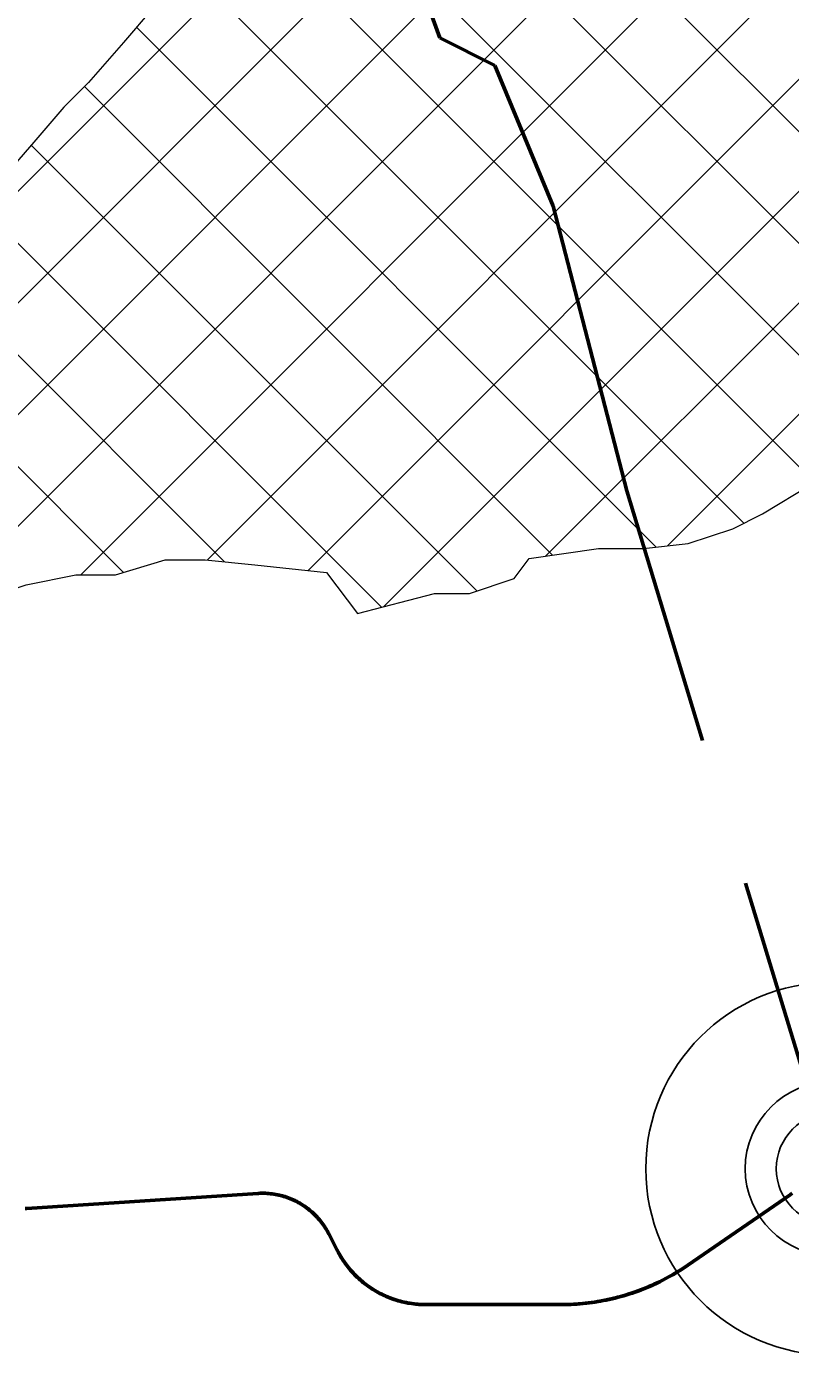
# Model space of a CAD drawing. Extents: x -1643653 to 4543381, y 1624270 to 13878484.
# Drawn here: x 609345 to 610881, y 8969646 to 8972350 of the extents above; entities that cross this region are included whole.
import ezdxf

# ---------------------------------------------------------------- set-up
doc = ezdxf.new("R2010")
doc.units = 0
doc.header["$LTSCALE"] = 200
doc.linetypes.add('MEDIUM_DASHED', pattern=[4.5, 3, -1.5])
for name, color, linetype, lineweight in [('1', 7, 'Continuous', 13), ('15', 7, 'Continuous', 25), ('27', 7, 'Continuous', 53), ('28', 7, 'Continuous', 53), ('29', 7, 'Continuous', 13), ('60', 7, 'Continuous', 53)]:
    doc.layers.add(name, color=color, linetype=linetype, lineweight=lineweight)

msp = doc.modelspace()

# ---------------------------------------------------------------- linework, layer by layer
at = {"layer": '1', "lineweight": 25}
msp.add_spline([(814781, 9009175.5), (814787.2, 9009173.4), (814796.9, 9009173.4), (814799.4, 9009172.4), (814805.1, 9009174.5), (814805.6, 9009176.5), (814811.7, 9009179.5), (814811.7, 9009179.5), (814801.5, 9009181), (814790.7, 9009181.5), (814784.1, 9009183.1), (814777.4, 9009185.1), (814778.4, 9009175.5)], degree=3, dxfattribs=at)
at = {"layer": '15'}
for radius in [375, 175, 112.5]:
    msp.add_circle((610965.5, 8970053.3), radius, dxfattribs=at)
at = {"layer": '27', "linetype": 'MEDIUM_DASHED'}
msp.add_lwpolyline([(610965.5, 8970053.3), (610552, 8971416.7), (610404.1, 8971989), (610286.6, 8972272.1), (610175.7, 8972327.6), (610019.8, 8972764.5)], dxfattribs=at)
at = {"layer": '27'}
for points in [[(609998.7, 8969846.5), (609996.1, 8969849.5), (609993.5, 8969852.6), (609991, 8969855.7), (609988.5, 8969858.8), (609986.1, 8969862), (609983.8, 8969865.3), (609981.6, 8969868.6), (609979.4, 8969871.9), (609977.2, 8969875.3), (609975.2, 8969878.8), (609973.2, 8969882.2), (609971.3, 8969885.7), (609969.4, 8969889.3), (609969.4, 8969889.3), (609952.8, 8969922), (609952.8, 8969922), (609951.2, 8969925), (609949.5, 8969928.1), (609947.8, 8969931.1), (609945.9, 8969934), (609944.1, 8969936.9), (609942.1, 8969939.8), (609940.1, 8969942.6), (609938, 8969945.4), (609935.9, 8969948.1), (609933.7, 8969950.8), (609931.4, 8969953.4), (609929.1, 8969955.9), (609926.7, 8969958.5), (609924.2, 8969960.9), (609921.8, 8969963.3), (609919.2, 8969965.7), (609916.6, 8969967.9), (609913.9, 8969970.2), (609911.2, 8969972.3), (609908.5, 8969974.4), (609905.7, 8969976.4), (609902.8, 8969978.4), (609899.9, 8969980.3), (609897, 8969982.1), (609894, 8969983.9), (609891, 8969985.6), (609887.9, 8969987.2), (609884.8, 8969988.8), (609881.7, 8969990.3), (609878.5, 8969991.7), (609875.3, 8969993), (609872.1, 8969994.3), (609868.8, 8969995.5), (609865.6, 8969996.6), (609862.3, 8969997.6), (609858.9, 8969998.6), (609855.6, 8969999.4), (609852.2, 8970000.2), (609848.8, 8970001), (609845.4, 8970001.6), (609842, 8970002.2), (609838.6, 8970002.7), (609835.1, 8970003.1), (609831.7, 8970003.4), (609828.2, 8970003.7), (609824.8, 8970003.8), (609821.3, 8970003.9), (609817.8, 8970003.9), (609814.4, 8970003.9), (609810.9, 8970003.7), (609809.4, 8970003.6), (609344.9, 8969973.6), (609341.7, 8969973.4)], [(609341.7, 8969973.4), (609344.9, 8969973.6), (609809.4, 8970003.6), (609810.9, 8970003.7), (609814.4, 8970003.9), (609817.8, 8970003.9), (609821.3, 8970003.9), (609824.8, 8970003.8), (609828.2, 8970003.7), (609831.7, 8970003.4), (609835.1, 8970003.1), (609838.6, 8970002.7), (609842, 8970002.2), (609845.4, 8970001.6), (609848.8, 8970001), (609852.2, 8970000.2), (609855.6, 8969999.4), (609858.9, 8969998.6), (609862.3, 8969997.6), (609865.6, 8969996.6), (609868.8, 8969995.5), (609872.1, 8969994.3), (609875.3, 8969993), (609878.5, 8969991.7), (609881.7, 8969990.3), (609884.8, 8969988.8), (609887.9, 8969987.2), (609891, 8969985.6), (609894, 8969983.9), (609897, 8969982.1), (609899.9, 8969980.3), (609902.8, 8969978.4), (609905.7, 8969976.4), (609908.5, 8969974.4), (609911.2, 8969972.3), (609913.9, 8969970.2), (609916.6, 8969967.9), (609919.2, 8969965.7), (609921.8, 8969963.3), (609924.2, 8969960.9), (609926.7, 8969958.5), (609929.1, 8969955.9), (609931.4, 8969953.4), (609933.7, 8969950.8), (609935.9, 8969948.1), (609938, 8969945.4), (609940.1, 8969942.6), (609942.1, 8969939.8), (609944.1, 8969936.9), (609945.9, 8969934), (609947.8, 8969931.1), (609949.5, 8969928.1), (609951.2, 8969925), (609952.8, 8969922), (609952.8, 8969922), (609969.4, 8969889.3), (609969.4, 8969889.3), (609971.3, 8969885.7), (609973.2, 8969882.2), (609975.2, 8969878.8), (609977.2, 8969875.3), (609979.4, 8969871.9), (609981.6, 8969868.6), (609983.8, 8969865.3), (609986.1, 8969862), (609988.5, 8969858.8), (609991, 8969855.7), (609993.5, 8969852.6), (609996.1, 8969849.5), (609998.7, 8969846.5)], [(610885.3, 8970004), (610880.9, 8970001), (610880.9, 8970001), (610675.3, 8969859.4), (610675.3, 8969859.4), (610670.3, 8969856), (610665.3, 8969852.7), (610660.2, 8969849.5), (610655.2, 8969846.3), (610650, 8969843.2), (610644.8, 8969840.2), (610639.6, 8969837.2), (610634.4, 8969834.3), (610629.1, 8969831.5), (610623.7, 8969828.7), (610618.4, 8969826.1), (610613, 8969823.5), (610607.5, 8969820.9), (610602.1, 8969818.5), (610596.6, 8969816.1), (610591, 8969813.8), (610585.5, 8969811.5), (610579.9, 8969809.3), (610574.2, 8969807.2), (610568.6, 8969805.2), (610562.9, 8969803.3), (610557.2, 8969801.4), (610551.5, 8969799.6), (610545.7, 8969797.9), (610540, 8969796.3), (610534.2, 8969794.7), (610528.3, 8969793.2), (610522.5, 8969791.8), (610516.7, 8969790.5), (610510.8, 8969789.2), (610504.9, 8969788.1), (610499, 8969787), (610493.1, 8969786), (610487.2, 8969785), (610481.2, 8969784.2), (610475.3, 8969783.4), (610469.3, 8969782.7), (610463.4, 8969782.1), (610457.4, 8969781.6), (610451.4, 8969781.1), (610445.4, 8969780.7), (610439.4, 8969780.4), (610433.4, 8969780.2), (610427.4, 8969780.1), (610421.4, 8969780), (610420, 8969780), (610420, 8969780), (610147.7, 8969780), (610143.7, 8969780), (610139.7, 8969780.2), (610135.7, 8969780.4), (610131.7, 8969780.6), (610127.7, 8969781), (610123.7, 8969781.4), (610119.7, 8969782), (610115.8, 8969782.6), (610111.8, 8969783.2), (610107.9, 8969784), (610104, 8969784.8), (610100.1, 8969785.7), (610096.2, 8969786.7), (610092.4, 8969787.8), (610088.6, 8969788.9), (610084.7, 8969790.2), (610081, 8969791.5), (610077.2, 8969792.8), (610073.5, 8969794.3), (610069.8, 8969795.8), (610066.1, 8969797.4), (610062.5, 8969799.1), (610058.9, 8969800.8), (610055.3, 8969802.6), (610051.8, 8969804.5), (610048.3, 8969806.4), (610044.8, 8969808.5), (610041.4, 8969810.6), (610038.1, 8969812.7), (610034.7, 8969814.9), (610031.4, 8969817.2), (610028.2, 8969819.6), (610025, 8969822), (610021.9, 8969824.5), (610018.8, 8969827), (610015.8, 8969829.6), (610012.8, 8969832.3), (610009.9, 8969835), (610007, 8969837.8), (610004.2, 8969840.7), (610001.4, 8969843.6), (609998.7, 8969846.5)], [(609998.7, 8969846.5), (610001.4, 8969843.6), (610004.2, 8969840.7), (610007, 8969837.8), (610009.9, 8969835), (610012.8, 8969832.3), (610015.8, 8969829.6), (610018.8, 8969827), (610021.9, 8969824.5), (610025, 8969822), (610028.2, 8969819.6), (610031.4, 8969817.2), (610034.7, 8969814.9), (610038.1, 8969812.7), (610041.4, 8969810.6), (610044.8, 8969808.5), (610048.3, 8969806.4), (610051.8, 8969804.5), (610055.3, 8969802.6), (610058.9, 8969800.8), (610062.5, 8969799.1), (610066.1, 8969797.4), (610069.8, 8969795.8), (610073.5, 8969794.3), (610077.2, 8969792.8), (610081, 8969791.5), (610084.7, 8969790.2), (610088.6, 8969788.9), (610092.4, 8969787.8), (610096.2, 8969786.7), (610100.1, 8969785.7), (610104, 8969784.8), (610107.9, 8969784), (610111.8, 8969783.2), (610115.8, 8969782.6), (610119.7, 8969782), (610123.7, 8969781.4), (610127.7, 8969781), (610131.7, 8969780.6), (610135.7, 8969780.4), (610139.7, 8969780.2), (610143.7, 8969780), (610147.7, 8969780), (610420, 8969780), (610420, 8969780), (610421.4, 8969780), (610427.4, 8969780.1), (610433.4, 8969780.2), (610439.4, 8969780.4), (610445.4, 8969780.7), (610451.4, 8969781.1), (610457.4, 8969781.6), (610463.4, 8969782.1), (610469.3, 8969782.7), (610475.3, 8969783.4), (610481.2, 8969784.2), (610487.2, 8969785), (610493.1, 8969786), (610499, 8969787), (610504.9, 8969788.1), (610510.8, 8969789.2), (610516.7, 8969790.5), (610522.5, 8969791.8), (610528.3, 8969793.2), (610534.2, 8969794.7), (610540, 8969796.3), (610545.7, 8969797.9), (610551.5, 8969799.6), (610557.2, 8969801.4), (610562.9, 8969803.3), (610568.6, 8969805.2), (610574.2, 8969807.2), (610579.9, 8969809.3), (610585.5, 8969811.5), (610591, 8969813.8), (610596.6, 8969816.1), (610602.1, 8969818.5), (610607.5, 8969820.9), (610613, 8969823.5), (610618.4, 8969826.1), (610623.7, 8969828.7), (610629.1, 8969831.5), (610634.4, 8969834.3), (610639.6, 8969837.2), (610644.8, 8969840.2), (610650, 8969843.2), (610655.2, 8969846.3), (610660.2, 8969849.5), (610665.3, 8969852.7), (610670.3, 8969856), (610675.3, 8969859.4), (610675.3, 8969859.4), (610880.9, 8970001), (610880.9, 8970001), (610885.3, 8970004)]]:
    msp.add_lwpolyline(points, dxfattribs=at)
at = {"layer": '28'}
for p, q in [((609809.4, 8970003.6), (609344.9, 8969973.6)), ((609344.9, 8969973.6), (609809.4, 8970003.6)), ((609809.4, 8970003.6), (609344.9, 8969973.6)), ((610880.9, 8970001), (610675.3, 8969859.4)), ((610675.3, 8969859.4), (610880.9, 8970001)), ((610880.9, 8970001), (610675.3, 8969859.4)), ((609969.4, 8969889.3), (609952.8, 8969922)), ((609952.8, 8969922), (609969.4, 8969889.3)), ((609969.4, 8969889.3), (609952.8, 8969922)), ((610420, 8969780), (610147.7, 8969780)), ((610147.7, 8969780), (610420, 8969780)), ((610420, 8969780), (610147.7, 8969780))]:
    msp.add_line(p, q, dxfattribs=at)
for centre, radius, start, end in [((609819.1, 8969853.9), 150, 26.9622, 93.6963), ((609819.1, 8969853.9), 150, 26.9622, 93.6963), ((609819.1, 8969853.9), 150, 26.9622, 93.6963), ((610147.7, 8969980), 200, 206.9622, 270), ((610147.7, 8969980), 200, 206.9622, 270), ((610147.7, 8969980), 200, 206.9622, 270), ((610420, 8970230), 450, 270, 304.5544), ((610420, 8970230), 450, 270, 304.5544), ((610420, 8970230), 450, 270, 304.5544)]:
    msp.add_arc(centre, radius, start, end, dxfattribs=at)
at = {"layer": '29'}
for p, q in [((611064, 8971748.5), (606341.8, 8976470.6)), ((611062.2, 8971974.8), (606595.4, 8976441.6)), ((609052.7, 8971744.9), (612189.1, 8974881.3)), ((608656.3, 8971124), (612306.8, 8974774.5)), ((608437.1, 8970455.8), (612630.5, 8974649.2)), ((608585, 8970828.2), (612401.7, 8974644.9)), ((609453.6, 8971247.8), (611423.4, 8973217.6)), ((611014.7, 8971573.3), (609821.2, 8972766.7)), ((610929, 8971434.4), (609733.3, 8972630.1)), ((610787.6, 8971351.4), (609647.5, 8972491.4)), ((609707.7, 8971277.4), (610850.6, 8972420.2)), ((610611.2, 8971303.2), (609565.6, 8972348.8)), ((609911, 8971256.2), (610939.8, 8972285)), ((610402.8, 8971287.1), (609460.6, 8972229.4)), ((610063.1, 8971183.8), (611014.8, 8972135.4)), ((610250.2, 8971215.2), (609353.7, 8972111.7)), ((610058.4, 8971182.5), (609252.2, 8971988.7)), ((610388.9, 8971285.1), (611066, 8971962.1)), ((609742.5, 8971273.9), (609150.6, 8971865.8)), ((609539.4, 8971252.5), (609050.3, 8971741.6)), ((610634.1, 8971305.7), (611061.3, 8971732.9))]:
    msp.add_line(p, q, dxfattribs=at)
at = {"layer": '29', "lineweight": 53}
for p, q in [((609344.9, 8969973.6), (609809.4, 8970003.6)), ((610675.3, 8969859.4), (610880.9, 8970001)), ((609952.8, 8969922), (609969.4, 8969889.3)), ((610147.7, 8969780), (610420, 8969780))]:
    msp.add_line(p, q, dxfattribs=at)
at = {"layer": '29'}
for points in [[(609615.5, 8972420.6), (609599.2, 8972388), (609539.2, 8972318), (609469.2, 8972238), (609419.2, 8972188), (609359.2, 8972118), (609289.2, 8972038), (609229.2, 8971958), (609169.2, 8971888), (609119.2, 8971828), (609069.2, 8971768), (609019.2, 8971698), (608969.2, 8971638), (608939.2, 8971588), (608909.2, 8971538), (608869.2, 8971488), (608860, 8971469.7)], [(610010, 8971170), (610165.5, 8971210.3), (610235.5, 8971210.3), (610325.5, 8971240.3), (610355.5, 8971280.3), (610495.5, 8971300.3), (610585.5, 8971300.3), (610675.5, 8971310.3), (610765.5, 8971340.3), (610825.5, 8971370.3), (610925.5, 8971430.3)], [(608858, 8970595.8), (608972.2, 8970482.7), (609075.8, 8970383.3), (609133.5, 8970377.8), (609183.5, 8970427.8), (609183.6, 8970490.9), (609175.3, 8970602.8), (609154.6, 8970722.9), (609154.6, 8970809.8), (609154.6, 8970963.1), (609193.5, 8971087.8), (609213.5, 8971157.8), (609253.5, 8971197.8), (609343.5, 8971227.8), (609443.5, 8971247.8), (609523.5, 8971247.8), (609623.5, 8971277.8), (609703.5, 8971277.8), (609803.5, 8971267.8), (609947.9, 8971252.2), (610010, 8971170)], [(608858, 8970595.8), (608972.2, 8970482.7), (609075.8, 8970383.3), (609133.5, 8970377.8), (609183.5, 8970427.8), (609183.6, 8970490.9), (609175.3, 8970602.8), (609154.6, 8970722.9), (609154.6, 8970809.8), (609154.6, 8970963.1), (609193.5, 8971087.8), (609213.5, 8971157.8), (609253.5, 8971197.8), (609343.5, 8971227.8), (609443.5, 8971247.8), (609523.5, 8971247.8), (609623.5, 8971277.8), (609703.5, 8971277.8), (609803.5, 8971267.8), (609947.9, 8971252.2), (610010, 8971170)]]:
    msp.add_lwpolyline(points, dxfattribs=at)
at = {"layer": '29', "lineweight": 53}
for centre, radius, start, end in [((609819.1, 8969853.9), 150, 26.9622, 93.6963), ((610147.7, 8969980), 200, 206.9622, 270), ((610420, 8970230), 450, 270, 304.5544)]:
    msp.add_arc(centre, radius, start, end, dxfattribs=at)
at = {"layer": '60'}
for points in [[(609998.7, 8969846.5), (609996.1, 8969849.5), (609993.5, 8969852.6), (609991, 8969855.7), (609988.5, 8969858.8), (609986.1, 8969862), (609983.8, 8969865.3), (609981.6, 8969868.6), (609979.4, 8969871.9), (609977.2, 8969875.3), (609975.2, 8969878.8), (609973.2, 8969882.2), (609971.3, 8969885.7), (609969.4, 8969889.3), (609969.4, 8969889.3), (609952.8, 8969922), (609952.8, 8969922), (609951.2, 8969925), (609949.5, 8969928.1), (609947.8, 8969931.1), (609945.9, 8969934), (609944.1, 8969936.9), (609942.1, 8969939.8), (609940.1, 8969942.6), (609938, 8969945.4), (609935.9, 8969948.1), (609933.7, 8969950.8), (609931.4, 8969953.4), (609929.1, 8969955.9), (609926.7, 8969958.5), (609924.2, 8969960.9), (609921.8, 8969963.3), (609919.2, 8969965.7), (609916.6, 8969967.9), (609913.9, 8969970.2), (609911.2, 8969972.3), (609908.5, 8969974.4), (609905.7, 8969976.4), (609902.8, 8969978.4), (609899.9, 8969980.3), (609897, 8969982.1), (609894, 8969983.9), (609891, 8969985.6), (609887.9, 8969987.2), (609884.8, 8969988.8), (609881.7, 8969990.3), (609878.5, 8969991.7), (609875.3, 8969993), (609872.1, 8969994.3), (609868.8, 8969995.5), (609865.6, 8969996.6), (609862.3, 8969997.6), (609858.9, 8969998.6), (609855.6, 8969999.4), (609852.2, 8970000.2), (609848.8, 8970001), (609845.4, 8970001.6), (609842, 8970002.2), (609838.6, 8970002.7), (609835.1, 8970003.1), (609831.7, 8970003.4), (609828.2, 8970003.7), (609824.8, 8970003.8), (609821.3, 8970003.9), (609817.8, 8970003.9), (609814.4, 8970003.9), (609810.9, 8970003.7), (609809.4, 8970003.6), (609344.9, 8969973.6), (609341.7, 8969973.4)], [(610885.3, 8970004), (610880.9, 8970001), (610880.9, 8970001), (610675.3, 8969859.4), (610675.3, 8969859.4), (610670.3, 8969856), (610665.3, 8969852.7), (610660.2, 8969849.5), (610655.2, 8969846.3), (610650, 8969843.2), (610644.8, 8969840.2), (610639.6, 8969837.2), (610634.4, 8969834.3), (610629.1, 8969831.5), (610623.7, 8969828.7), (610618.4, 8969826.1), (610613, 8969823.5), (610607.5, 8969820.9), (610602.1, 8969818.5), (610596.6, 8969816.1), (610591, 8969813.8), (610585.5, 8969811.5), (610579.9, 8969809.3), (610574.2, 8969807.2), (610568.6, 8969805.2), (610562.9, 8969803.3), (610557.2, 8969801.4), (610551.5, 8969799.6), (610545.7, 8969797.9), (610540, 8969796.3), (610534.2, 8969794.7), (610528.3, 8969793.2), (610522.5, 8969791.8), (610516.7, 8969790.5), (610510.8, 8969789.2), (610504.9, 8969788.1), (610499, 8969787), (610493.1, 8969786), (610487.2, 8969785), (610481.2, 8969784.2), (610475.3, 8969783.4), (610469.3, 8969782.7), (610463.4, 8969782.1), (610457.4, 8969781.6), (610451.4, 8969781.1), (610445.4, 8969780.7), (610439.4, 8969780.4), (610433.4, 8969780.2), (610427.4, 8969780.1), (610421.4, 8969780), (610420, 8969780), (610420, 8969780), (610147.7, 8969780), (610143.7, 8969780), (610139.7, 8969780.2), (610135.7, 8969780.4), (610131.7, 8969780.6), (610127.7, 8969781), (610123.7, 8969781.4), (610119.7, 8969782), (610115.8, 8969782.6), (610111.8, 8969783.2), (610107.9, 8969784), (610104, 8969784.8), (610100.1, 8969785.7), (610096.2, 8969786.7), (610092.4, 8969787.8), (610088.6, 8969788.9), (610084.7, 8969790.2), (610081, 8969791.5), (610077.2, 8969792.8), (610073.5, 8969794.3), (610069.8, 8969795.8), (610066.1, 8969797.4), (610062.5, 8969799.1), (610058.9, 8969800.8), (610055.3, 8969802.6), (610051.8, 8969804.5), (610048.3, 8969806.4), (610044.8, 8969808.5), (610041.4, 8969810.6), (610038.1, 8969812.7), (610034.7, 8969814.9), (610031.4, 8969817.2), (610028.2, 8969819.6), (610025, 8969822), (610021.9, 8969824.5), (610018.8, 8969827), (610015.8, 8969829.6), (610012.8, 8969832.3), (610009.9, 8969835), (610007, 8969837.8), (610004.2, 8969840.7), (610001.4, 8969843.6), (609998.7, 8969846.5)]]:
    msp.add_lwpolyline(points, dxfattribs=at)

doc.saveas('drawing.dxf')
